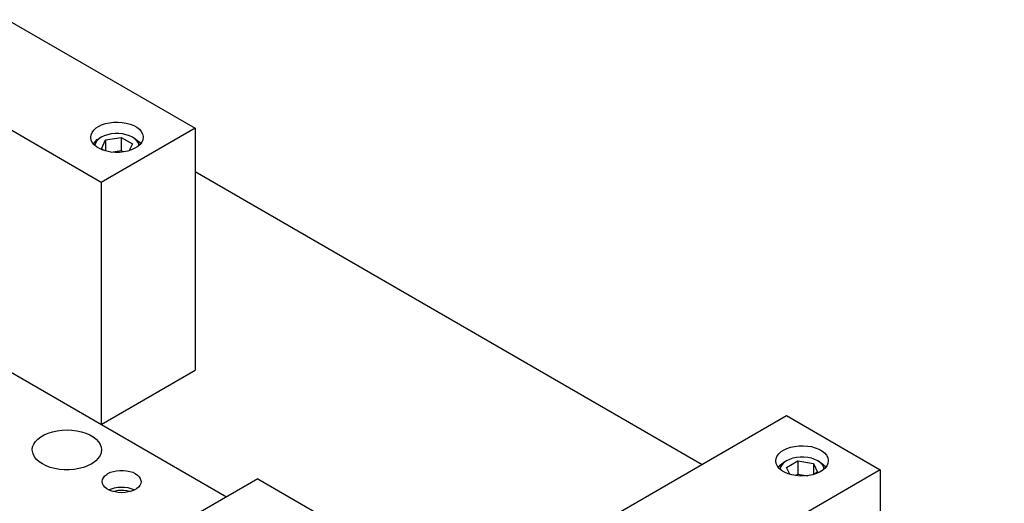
# Model space of a CAD drawing. Header units: inches. Extents: x 3 to 351, y 4 to 271.
# Tile 325 of 530: x 133.03 to 144.16, y 259.2 to 264.66. Entities that reach past the tile are written whole.
import ezdxf

# ---------------------------------------------------------------- set-up
doc = ezdxf.new("R2010")
doc.units = ezdxf.units.IN
doc.header["$LTSCALE"] = 0.5
doc.header["$MEASUREMENT"] = 0
doc.layers.add('DSS', color=7, linetype='Continuous')

msp = doc.modelspace()

# ---------------------------------------------------------------- linework, layer by layer
at = {"layer": 'DSS', "color": 9, "linetype": 'Continuous'}
for p, q in [((132.894, 264.66), (135.016, 263.435)), ((133.955, 262.823), (131.834, 264.048)), ((134.001, 263.487), (134.046, 263.497)), ((134.046, 263.497), (134.094, 263.503)), ((134.094, 263.503), (134.142, 263.504)), ((134.142, 263.504), (134.191, 263.501)), ((134.191, 263.501), (134.237, 263.493)), ((134.237, 263.493), (134.281, 263.481)), ((133.839, 263.361), (133.851, 263.388)), ((133.851, 263.388), (133.87, 263.414)), ((133.87, 263.414), (133.897, 263.438)), ((133.897, 263.438), (133.922, 263.454)), ((133.922, 263.454), (133.959, 263.473)), ((135.016, 263.435), (133.955, 262.823)), ((133.959, 263.473), (134.001, 263.487)), ((134.281, 263.481), (134.321, 263.465)), ((134.321, 263.465), (134.356, 263.445)), ((134.356, 263.445), (134.385, 263.423)), ((134.385, 263.423), (134.407, 263.398)), ((134.407, 263.398), (134.421, 263.371)), ((135.016, 263.435), (135.016, 260.702)), ((133.835, 263.333), (133.839, 263.361)), ((133.835, 263.329), (133.835, 263.333)), ((133.84, 263.301), (133.835, 263.329)), ((133.853, 263.274), (133.84, 263.301)), ((133.873, 263.249), (133.853, 263.274)), ((134.413, 263.278), (134.393, 263.252)), ((134.425, 263.305), (134.413, 263.278)), ((134.421, 263.371), (134.428, 263.343)), ((134.429, 263.333), (134.425, 263.305)), ((134.428, 263.343), (134.429, 263.333)), ((133.901, 263.226), (133.873, 263.249)), ((133.934, 263.205), (133.901, 263.226)), ((133.973, 263.188), (133.934, 263.205)), ((134.016, 263.175), (133.973, 263.188)), ((134.063, 263.166), (134.016, 263.175)), ((134.111, 263.162), (134.063, 263.166)), ((134.159, 263.162), (134.111, 263.162)), ((134.207, 263.167), (134.159, 263.162)), ((134.253, 263.177), (134.207, 263.167)), ((134.296, 263.19), (134.253, 263.177)), ((134.334, 263.208), (134.296, 263.19)), ((134.367, 263.228), (134.334, 263.208)), ((134.393, 263.252), (134.367, 263.228)), ((133.955, 262.823), (133.955, 260.089)), ((133.955, 260.089), (135.016, 260.702)), ((139.577, 258.965), (141.698, 260.19)), ((141.698, 260.19), (142.758, 259.577)), ((141.665, 259.801), (141.702, 259.819)), ((141.702, 259.819), (141.744, 259.833)), ((141.744, 259.833), (141.789, 259.843)), ((141.789, 259.843), (141.837, 259.849)), ((141.837, 259.849), (141.885, 259.851)), ((141.885, 259.851), (141.934, 259.847)), ((141.934, 259.847), (141.98, 259.84)), ((141.98, 259.84), (142.024, 259.827)), ((142.024, 259.827), (142.064, 259.811)), ((141.578, 259.679), (141.582, 259.707)), ((141.582, 259.707), (141.594, 259.735)), ((141.594, 259.735), (141.613, 259.76)), ((141.613, 259.76), (141.639, 259.784)), ((141.639, 259.784), (141.665, 259.801)), ((142.064, 259.811), (142.099, 259.792)), ((142.099, 259.792), (142.128, 259.769)), ((142.128, 259.769), (142.15, 259.744)), ((142.15, 259.744), (142.164, 259.717)), ((142.164, 259.717), (142.171, 259.689)), ((141.578, 259.676), (141.578, 259.679)), ((141.583, 259.648), (141.578, 259.676)), ((141.596, 259.621), (141.583, 259.648)), ((141.616, 259.595), (141.596, 259.621)), ((141.643, 259.572), (141.616, 259.595)), ((142.136, 259.598), (142.11, 259.575)), ((142.156, 259.624), (142.136, 259.598)), ((142.167, 259.651), (142.156, 259.624)), ((142.171, 259.679), (142.167, 259.651)), ((142.171, 259.689), (142.171, 259.679)), ((142.758, 259.577), (140.637, 258.353)), ((141.677, 259.551), (141.643, 259.572)), ((141.716, 259.534), (141.677, 259.551)), ((141.759, 259.521), (141.716, 259.534)), ((141.805, 259.513), (141.759, 259.521)), ((141.853, 259.508), (141.805, 259.513)), ((141.902, 259.509), (141.853, 259.508)), ((141.95, 259.514), (141.902, 259.509)), ((141.996, 259.523), (141.95, 259.514)), ((142.039, 259.537), (141.996, 259.523)), ((142.077, 259.554), (142.039, 259.537)), ((142.11, 259.575), (142.077, 259.554)), ((142.758, 259.577), (142.758, 256.844))]:
    msp.add_line(p, q, dxfattribs=at)
at = {"layer": 'DSS', "color": 132, "linetype": 'Continuous'}
for p, q in [((133.865, 263.258), (133.884, 263.283)), ((133.89, 263.268), (133.883, 263.244)), ((133.884, 263.283), (133.91, 263.306)), ((133.905, 263.292), (133.89, 263.268)), ((133.927, 263.314), (133.905, 263.292)), ((133.91, 263.306), (133.933, 263.32)), ((133.955, 263.333), (133.927, 263.314)), ((133.955, 263.333), (133.933, 263.32)), ((133.988, 263.349), (133.955, 263.333)), ((133.955, 263.333), (133.955, 263.333)), ((133.958, 263.204), (134.004, 263.305)), ((134.026, 263.362), (133.988, 263.349)), ((134.004, 263.305), (134.178, 263.332)), ((134.004, 263.305), (134.004, 263.178)), ((134.067, 263.371), (134.026, 263.362)), ((134.11, 263.375), (134.067, 263.371)), ((134.154, 263.375), (134.11, 263.375)), ((134.196, 263.371), (134.154, 263.375)), ((134.178, 263.332), (134.306, 263.258)), ((134.178, 263.332), (134.178, 263.183)), ((134.237, 263.362), (134.196, 263.371)), ((134.275, 263.349), (134.237, 263.362)), ((134.309, 263.333), (134.275, 263.349)), ((134.331, 263.32), (134.309, 263.333)), ((134.313, 263.331), (134.309, 263.333)), ((134.34, 263.311), (134.313, 263.331)), ((134.331, 263.32), (134.361, 263.299)), ((134.361, 263.289), (134.34, 263.311)), ((134.361, 263.299), (134.385, 263.276)), ((134.375, 263.265), (134.361, 263.289)), ((134.385, 263.276), (134.398, 263.258)), ((133.883, 263.244), (133.882, 263.24)), ((134, 263.18), (133.958, 263.204)), ((134.067, 263.166), (134.178, 263.183)), ((134.178, 263.183), (134.206, 263.167)), ((134.306, 263.258), (134.271, 263.182)), ((134.381, 263.24), (134.375, 263.265)), ((129.96, 262.396), (135.369, 259.273)), ((133.238, 259.926), (133.271, 259.951)), ((133.271, 259.951), (133.311, 259.974)), ((133.311, 259.974), (133.356, 259.993)), ((133.356, 259.993), (133.405, 260.009)), ((133.405, 260.009), (133.457, 260.02)), ((133.457, 260.02), (133.512, 260.027)), ((133.512, 260.027), (133.568, 260.029)), ((133.568, 260.029), (133.623, 260.027)), ((133.623, 260.027), (133.678, 260.02)), ((133.678, 260.02), (133.73, 260.008)), ((133.73, 260.008), (133.779, 259.993)), ((133.779, 259.993), (133.824, 259.973)), ((133.824, 259.973), (133.863, 259.95)), ((133.863, 259.95), (133.896, 259.924)), ((133.175, 259.803), (133.179, 259.836)), ((133.179, 259.836), (133.191, 259.867)), ((133.191, 259.867), (133.211, 259.897)), ((133.211, 259.897), (133.238, 259.926)), ((133.896, 259.924), (133.922, 259.896)), ((133.922, 259.896), (133.942, 259.866)), ((133.942, 259.866), (133.953, 259.834)), ((133.953, 259.834), (133.957, 259.803)), ((133.176, 259.789), (133.175, 259.803)), ((133.184, 259.757), (133.176, 259.789)), ((133.199, 259.726), (133.184, 259.757)), ((133.222, 259.696), (133.199, 259.726)), ((133.921, 259.71), (133.894, 259.681)), ((133.941, 259.74), (133.921, 259.71)), ((133.953, 259.771), (133.941, 259.74)), ((133.957, 259.803), (133.953, 259.771)), ((141.769, 259.708), (141.731, 259.696)), ((141.81, 259.717), (141.769, 259.708)), ((141.853, 259.721), (141.81, 259.717)), ((141.896, 259.721), (141.853, 259.721)), ((141.939, 259.717), (141.896, 259.721)), ((141.98, 259.708), (141.939, 259.717)), ((142.018, 259.696), (141.98, 259.708)), ((133.252, 259.669), (133.222, 259.696)), ((133.289, 259.645), (133.252, 259.669)), ((133.331, 259.623), (133.289, 259.645)), ((133.378, 259.606), (133.331, 259.623)), ((133.429, 259.592), (133.378, 259.606)), ((133.753, 259.605), (133.702, 259.592)), ((133.8, 259.623), (133.753, 259.605)), ((133.842, 259.644), (133.8, 259.623)), ((133.861, 259.655), (133.842, 259.644)), ((133.894, 259.681), (133.861, 259.655)), ((141.608, 259.604), (141.627, 259.629)), ((141.633, 259.615), (141.626, 259.59)), ((141.627, 259.629), (141.653, 259.652)), ((141.648, 259.638), (141.633, 259.615)), ((141.67, 259.66), (141.648, 259.638)), ((141.653, 259.652), (141.676, 259.667)), ((141.698, 259.679), (141.67, 259.66)), ((141.698, 259.679), (141.676, 259.667)), ((141.731, 259.696), (141.698, 259.679)), ((141.698, 259.679), (141.698, 259.679)), ((141.7, 259.604), (141.828, 259.678)), ((141.736, 259.528), (141.7, 259.604)), ((141.828, 259.678), (142.002, 259.651)), ((141.828, 259.678), (141.828, 259.529)), ((142.002, 259.651), (142.049, 259.55)), ((142.002, 259.651), (142.002, 259.525)), ((142.051, 259.679), (142.018, 259.696)), ((142.073, 259.667), (142.051, 259.679)), ((142.056, 259.677), (142.051, 259.679)), ((142.083, 259.657), (142.056, 259.677)), ((142.073, 259.667), (142.104, 259.646)), ((142.104, 259.635), (142.083, 259.657)), ((142.104, 259.646), (142.128, 259.622)), ((142.118, 259.611), (142.104, 259.635)), ((142.124, 259.586), (142.118, 259.611)), ((142.128, 259.622), (142.141, 259.604)), ((133.482, 259.583), (133.429, 259.592)), ((133.537, 259.579), (133.482, 259.583)), ((133.593, 259.578), (133.537, 259.579)), ((133.649, 259.583), (133.593, 259.578)), ((133.702, 259.592), (133.649, 259.583)), ((133.969, 259.468), (133.979, 259.489)), ((133.979, 259.489), (133.995, 259.509)), ((133.995, 259.509), (134.017, 259.527)), ((134.017, 259.527), (134.03, 259.536)), ((134.03, 259.536), (134.059, 259.55)), ((134.059, 259.55), (134.092, 259.561)), ((134.092, 259.561), (134.128, 259.568)), ((134.128, 259.568), (134.166, 259.572)), ((134.166, 259.572), (134.204, 259.572)), ((134.204, 259.572), (134.241, 259.568)), ((134.241, 259.568), (134.277, 259.561)), ((134.277, 259.561), (134.31, 259.55)), ((134.31, 259.55), (134.339, 259.536)), ((134.339, 259.536), (134.364, 259.519)), ((134.364, 259.519), (134.383, 259.5)), ((134.383, 259.5), (134.396, 259.479)), ((141.626, 259.59), (141.625, 259.586)), ((141.8, 259.513), (141.828, 259.529)), ((141.828, 259.529), (141.939, 259.512)), ((142.049, 259.55), (142.006, 259.526)), ((133.966, 259.446), (133.969, 259.468)), ((133.969, 259.424), (133.966, 259.446)), ((133.979, 259.403), (133.969, 259.424)), ((133.995, 259.383), (133.979, 259.403)), ((134.017, 259.365), (133.995, 259.383)), ((135.723, 259.477), (134.037, 258.504)), ((134.071, 259.365), (134.105, 259.374)), ((134.105, 259.374), (134.141, 259.381)), ((134.141, 259.381), (134.179, 259.383)), ((134.179, 259.383), (134.217, 259.382)), ((134.217, 259.382), (134.254, 259.377)), ((134.254, 259.377), (134.289, 259.368)), ((134.374, 259.383), (134.352, 259.365)), ((134.39, 259.403), (134.374, 259.383)), ((134.4, 259.424), (134.39, 259.403)), ((134.396, 259.479), (134.403, 259.457)), ((134.404, 259.446), (134.4, 259.424)), ((134.403, 259.457), (134.404, 259.446)), ((135.723, 259.477), (145.233, 253.986)), ((134.044, 259.349), (134.017, 259.365)), ((134.04, 259.352), (134.071, 259.365)), ((134.075, 259.337), (134.044, 259.349)), ((134.11, 259.328), (134.075, 259.337)), ((134.085, 259.334), (134.114, 259.342)), ((134.147, 259.322), (134.11, 259.328)), ((134.114, 259.342), (134.145, 259.348)), ((134.145, 259.348), (134.178, 259.35)), ((134.185, 259.32), (134.147, 259.322)), ((134.178, 259.35), (134.211, 259.349)), ((134.223, 259.322), (134.185, 259.32)), ((134.211, 259.349), (134.242, 259.345)), ((134.26, 259.328), (134.223, 259.322)), ((134.242, 259.345), (134.273, 259.338)), ((134.294, 259.337), (134.26, 259.328)), ((134.273, 259.338), (134.284, 259.334)), ((134.289, 259.368), (134.321, 259.356)), ((134.325, 259.349), (134.294, 259.337)), ((134.321, 259.356), (134.33, 259.352)), ((134.352, 259.365), (134.325, 259.349))]:
    msp.add_line(p, q, dxfattribs=at)
at = {"layer": 'DSS', "color": 254, "linetype": 'Continuous'}
msp.add_line((135.016, 262.947), (140.745, 259.639), dxfattribs=at)

doc.saveas('drawing.dxf')
